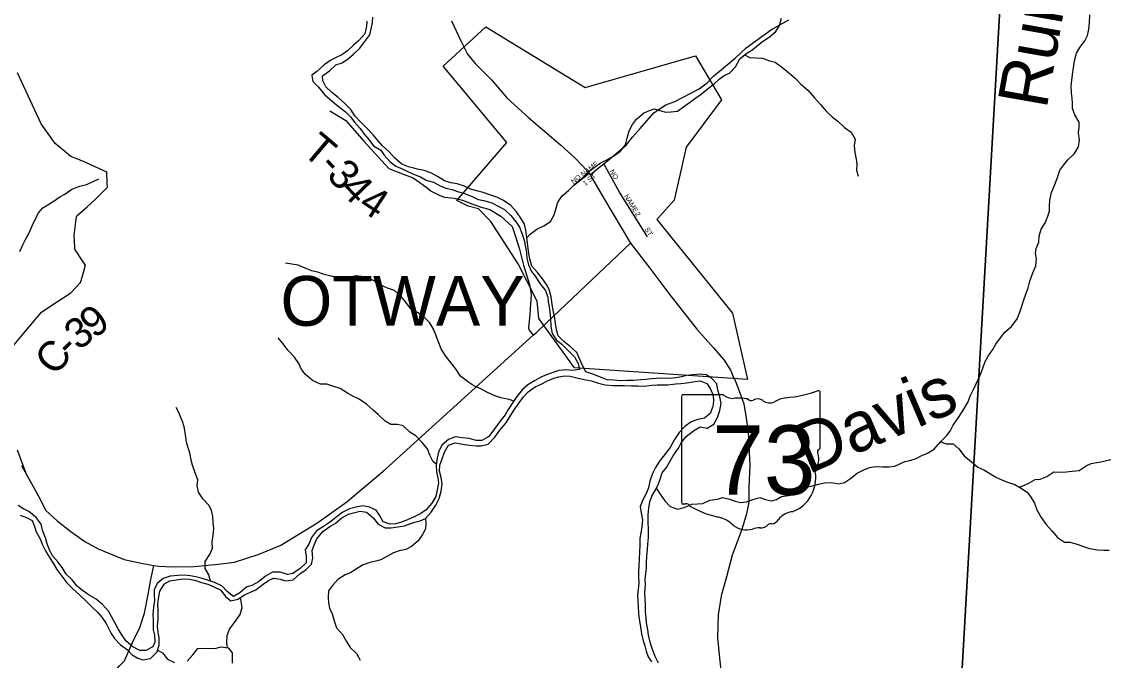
# Model space of a CAD drawing. Extents: x 1624196 to 2029251, y 146837 to 440034.
# Drawn here: x 1766716 to 1777616, y 311280 to 317686 of the extents above; entities that cross this region are included whole.
import ezdxf

# ---------------------------------------------------------------- set-up
doc = ezdxf.new("R2010")
doc.units = 0
for name, color, linetype in [('GM_X_City_Street', 7, 'Continuous'), ('GM_X_City_Street_Text', 7, 'Continuous'), ('GM_X_Corporation', 7, 'Continuous'), ('GM_X_Corporation_Text', 7, 'Continuous'), ('GM_X_County_Road', 7, 'Continuous'), ('GM_X_County_Road_Text', 7, 'Continuous'), ('GM_X_Minor_River', 7, 'Continuous'), ('GM_X_Minor_River_Text', 7, 'Continuous'), ('GM_X_State_Location', 7, 'Continuous'), ('GM_X_State_Route', 7, 'Continuous'), ('GM_X_State_Shield', 7, 'Continuous'), ('GM_X_Township', 7, 'Continuous'), ('GM_X_Township_Road', 7, 'Continuous'), ('GM_X_Township_Road_Text', 7, 'Continuous')]:
    doc.layers.add(name, color=color, linetype=linetype)

msp = doc.modelspace()

# ---------------------------------------------------------------- linework, layer by layer
at = {"layer": 'GM_X_City_Street'}
for points in [[(1772999, 315526), (1772718, 315977), (1772561, 316260)], [(1772256, 316042), (1772414, 316166)]]:
    msp.add_lwpolyline(points, dxfattribs=at)
at = {"layer": 'GM_X_Corporation'}
msp.add_lwpolyline([(1771586, 316474), (1770948, 317241), (1771377, 317635), (1772374, 317027), (1773483, 317343), (1773744, 316903), (1773389, 316426), (1773267, 315894), (1773093, 315702), (1773852, 314763), (1774005, 314098), (1772266, 314213), (1771910, 314708), (1771892, 314883), (1771702, 315256), (1771427, 315680), (1771304, 315807), (1771199, 315835), (1771085, 315892)], close=True, dxfattribs=at)
at = {"layer": 'GM_X_County_Road'}
for points in [[(1766622, 314420), (1766739, 314561), (1766914, 314773), (1766990, 314823), (1767211, 314966), (1767308, 315069), (1767314, 315090), (1767336, 315170), (1767356, 315246), (1767355, 315248), (1767335, 315277), (1767250, 315403), (1767249, 315421), (1767242, 315545), (1767266, 315733), (1767270, 315737), (1767372, 315828), (1767455, 315902), (1767577, 316025), (1767576, 316069), (1767572, 316176), (1767368, 316270), (1767281, 316306), (1767211, 316335), (1767054, 316463), (1766979, 316569), (1766913, 316661), (1766675, 317173)], [(1766765, 313142), (1766675, 313387)], [(1766051, 309323), (1766784, 309925), (1766853, 310073), (1766883, 310159), (1766931, 310252), (1767127, 310413), (1767318, 310567), (1767402, 310671), (1767448, 310838), (1767497, 310942), (1767599, 311108), (1767697, 311224), (1767747, 311274), (1767830, 311458), (1767904, 311607), (1767949, 311753), (1767987, 311939), (1768013, 312090), (1768042, 312232)]]:
    msp.add_lwpolyline(points, dxfattribs=at)
at = {"layer": 'GM_X_Minor_River'}
for points in [[(1772077, 314659), (1772070, 314711), (1772054, 314775), (1772043, 314849), (1772032, 314925), (1772014, 314988), (1771991, 315038), (1771949, 315104), (1771894, 315171), (1771838, 315233), (1771817, 315306), (1771809, 315360), (1771802, 315410), (1771796, 315464), (1771787, 315520), (1771777, 315593), (1771766, 315655), (1771734, 315705), (1771685, 315780), (1771628, 315842), (1771554, 315891), (1771486, 315927), (1771415, 315948), (1771351, 315973), (1771281, 315989), (1771227, 316006), (1771153, 316040), (1771088, 316061), (1771024, 316070), (1770960, 316088), (1770890, 316133), (1770823, 316169), (1770757, 316192), (1770705, 316202), (1770653, 316217), (1770601, 316229), (1770534, 316256), (1770460, 316319), (1770405, 316381), (1770339, 316442), (1770296, 316492), (1770246, 316551), (1770185, 316615), (1770123, 316674), (1770062, 316740), (1770020, 316805), (1769961, 316864), (1769893, 316926), (1769830, 316977), (1769770, 317031), (1769741, 317092), (1769737, 317142), (1769806, 317193), (1769870, 317253), (1769934, 317274), (1769997, 317316), (1770047, 317360), (1770110, 317419), (1770162, 317487), (1770213, 317555), (1770225, 317613), (1770238, 317677), (1770242, 317731)], [(1771787, 315519), (1771823, 315556), (1771889, 315604), (1771958, 315639), (1772024, 315681), (1772061, 315750), (1772079, 315804), (1772100, 315874), (1772142, 315938), (1772207, 315992), (1772271, 316057), (1772339, 316113), (1772400, 316174), (1772450, 316212), (1772523, 316268), (1772591, 316299), (1772663, 316339), (1772728, 316388), (1772778, 316450), (1772795, 316516), (1772817, 316590), (1772848, 316654), (1772890, 316707), (1772959, 316767), (1773019, 316794), (1773069, 316812), (1773133, 316793), (1773185, 316777), (1773235, 316783), (1773299, 316790), (1773363, 316834), (1773431, 316881), (1773484, 316921), (1773538, 316960), (1773600, 317008), (1773669, 317064), (1773719, 317109), (1773770, 317147), (1773822, 317168), (1773882, 317234), (1773927, 317314), (1773997, 317369), (1774048, 317401), (1774100, 317443), (1774154, 317488), (1774221, 317530), (1774287, 317587), (1774324, 317649), (1774344, 317721)], [(1777268, 316868), (1777264, 316920), (1777258, 316972), (1777253, 317046), (1777261, 317096), (1777266, 317156), (1777277, 317224), (1777285, 317292), (1777308, 317370), (1777340, 317426), (1777391, 317494), (1777417, 317546), (1777432, 317610), (1777436, 317676), (1777439, 317754)], [(1770182, 317691), (1770177, 317641), (1770161, 317565), (1770098, 317495), (1770048, 317451), (1769986, 317392), (1769929, 317352), (1769875, 317328), (1769819, 317300), (1769754, 317253), (1769680, 317187), (1769628, 317151), (1769639, 317087), (1769695, 317028), (1769758, 316956), (1769810, 316909), (1769878, 316851), (1769963, 316786), (1770021, 316728), (1770057, 316677), (1770114, 316613), (1770158, 316554), (1770202, 316504), (1770249, 316441), (1770321, 316397), (1770357, 316346), (1770411, 316284), (1770474, 316235), (1770542, 316205), (1770606, 316178), (1770668, 316150), (1770720, 316131), (1770778, 316097), (1770850, 316076), (1770918, 316040), (1770975, 316017), (1771039, 316001), (1771093, 315983), (1771161, 315964), (1771239, 315932), (1771299, 315903), (1771355, 315891), (1771435, 315868), (1771499, 315836), (1771565, 315801), (1771626, 315743), (1771680, 315674), (1771714, 315624), (1771739, 315563), (1771761, 315493), (1771776, 315425), (1771784, 315366), (1771788, 315312), (1771805, 315248), (1771835, 315180), (1771874, 315129), (1771918, 315061), (1771976, 314990), (1771999, 314924), (1772003, 314874), (1772013, 314824), (1772020, 314771), (1772026, 314709), (1772029, 314627), (1772043, 314559), (1772086, 314492), (1772138, 314450), (1772204, 314387), (1772268, 314324)], [(1773977, 317353), (1774025, 317327), (1774089, 317323), (1774155, 317320), (1774223, 317293), (1774280, 317281), (1774346, 317234), (1774415, 317176), (1774487, 317117), (1774540, 317058), (1774610, 316998), (1774675, 316923), (1774735, 316855), (1774792, 316790), (1774854, 316731), (1774915, 316685), (1774979, 316626), (1775044, 316578), (1775084, 316509), (1775075, 316445), (1775082, 316373), (1775096, 316307), (1775101, 316256), (1775099, 316198), (1775116, 316136)], [(1773088, 313006), (1773128, 312947), (1773174, 312879), (1773227, 312822), (1773301, 312797), (1773367, 312811), (1773446, 312846), (1773503, 312848), (1773554, 312854), (1773624, 312887), (1773702, 312896), (1773754, 312912), (1773826, 312897), (1773878, 312877), (1773933, 312864), (1773993, 312870), (1774058, 312893), (1774126, 312913), (1774184, 312894), (1774243, 312880), (1774293, 312892), (1774346, 312923), (1774416, 312933), (1774466, 312944), (1774528, 312988), (1774584, 313013), (1774644, 313027), (1774717, 313048), (1774775, 313060), (1774847, 313063), (1774919, 313051), (1774979, 313062), (1775039, 313102), (1775105, 313157), (1775172, 313191), (1775230, 313212), (1775288, 313224), (1775358, 313219), (1775426, 313219), (1775482, 313228), (1775532, 313252), (1775584, 313274), (1775634, 313285), (1775696, 313303), (1775755, 313334), (1775811, 313356), (1775879, 313399), (1775946, 313473), (1776004, 313533), (1776043, 313584), (1776069, 313638), (1776122, 313716), (1776176, 313798), (1776219, 313871), (1776239, 313929), (1776268, 313991), (1776298, 314053), (1776339, 314141), (1776366, 314209), (1776388, 314277), (1776421, 314332), (1776465, 314398), (1776496, 314450), (1776544, 314516), (1776587, 314570), (1776653, 314627), (1776710, 314705), (1776738, 314771), (1776753, 314823), (1776775, 314886), (1776802, 314962), (1776820, 315016), (1776839, 315082), (1776867, 315166), (1776900, 315238), (1776905, 315308), (1776895, 315362), (1776901, 315412), (1776930, 315474), (1776931, 315536), (1776951, 315606), (1776992, 315668), (1777018, 315734), (1777037, 315786), (1777037, 315836), (1777039, 315896), (1777056, 315972), (1777081, 316036), (1777111, 316114), (1777138, 316196), (1777178, 316249), (1777221, 316301), (1777287, 316365), (1777326, 316431), (1777338, 316499), (1777327, 316571), (1777332, 316627), (1777334, 316677), (1777289, 316753), (1777267, 316816), (1777268, 316868)], [(1766699, 315379), (1766727, 315447), (1766759, 315509), (1766792, 315567), (1766833, 315661), (1766857, 315713), (1766883, 315765), (1766930, 315819), (1766980, 315850), (1767032, 315882), (1767099, 315930), (1767151, 315956), (1767219, 316005), (1767300, 316035), (1767368, 316052), (1767428, 316080), (1767492, 316108)], [(1771656, 313880), (1771610, 313895), (1771528, 313914), (1771466, 313932), (1771386, 313971), (1771326, 314004), (1771256, 314034), (1771205, 314066), (1771123, 314131), (1771073, 314206), (1770970, 314335), (1770927, 314405), (1770899, 314482), (1770875, 314544), (1770850, 314600), (1770814, 314665), (1770747, 314733), (1770689, 314768), (1770625, 314802), (1770579, 314863), (1770526, 314929), (1770458, 314990), (1770388, 315014), (1770322, 315043), (1770250, 315089), (1770179, 315116), (1770127, 315130), (1770071, 315137), (1770018, 315123), (1769968, 315103), (1769898, 315112), (1769824, 315132), (1769752, 315151), (1769698, 315169), (1769630, 315188), (1769563, 315212), (1769493, 315243), (1769365, 315264)], [(1773110, 311252), (1773075, 311317), (1773045, 311397), (1773026, 311462), (1773009, 311534), (1773003, 311584), (1772990, 311656), (1772986, 311706), (1772981, 311768), (1772979, 311841), (1772976, 311893), (1772974, 311963), (1772979, 312039), (1772977, 312095), (1772982, 312151), (1772990, 312203), (1772991, 312253), (1772993, 312327), (1773000, 312391), (1773004, 312443), (1773009, 312511), (1773009, 312579), (1773006, 312680), (1773005, 312738), (1773013, 312806), (1773024, 312870), (1773044, 312926), (1773075, 312982), (1773103, 313033), (1773124, 313087), (1773148, 313159), (1773191, 313215), (1773219, 313267), (1773260, 313339), (1773312, 313406), (1773337, 313460), (1773389, 313524), (1773462, 313581), (1773528, 313621), (1773600, 313608), (1773664, 313650), (1773703, 313716), (1773727, 313786), (1773738, 313858), (1773721, 313936), (1773707, 313990), (1773696, 314054), (1773642, 314111), (1773590, 314143), (1773524, 314150), (1773454, 314142), (1773392, 314137), (1773342, 314123), (1773286, 314112), (1773216, 314108), (1773144, 314111), (1773090, 314107), (1773038, 314104), (1772986, 314098), (1772932, 314093), (1772856, 314087), (1772796, 314086), (1772732, 314084), (1772662, 314089), (1772594, 314093), (1772511, 314126), (1772449, 314151), (1772379, 314173), (1772344, 314242), (1772289, 314368), (1772225, 314425), (1772160, 314478), (1772104, 314534), (1772087, 314596), (1772077, 314659)], [(1770880, 313248), (1770849, 313270), (1770813, 313337), (1770792, 313401), (1770736, 313464), (1770672, 313532), (1770613, 313569), (1770545, 313631), (1770491, 313646), (1770423, 313644), (1770367, 313677), (1770299, 313741), (1770244, 313790), (1770178, 313850), (1770106, 313899), (1770048, 313927), (1769987, 313960), (1769915, 314006), (1769839, 314031), (1769779, 314049), (1769717, 314050), (1769637, 314088), (1769565, 314145), (1769524, 314197), (1769498, 314258), (1769456, 314322), (1769389, 314391), (1769341, 314453), (1769292, 314516)], [(1772268, 314324), (1772303, 314256), (1772317, 314196), (1772249, 314188), (1772181, 314193), (1772110, 314187), (1772060, 314171), (1771996, 314146), (1771936, 314124), (1771865, 314084), (1771797, 314043), (1771745, 313995), (1771686, 313925), (1771646, 313865), (1771599, 313795), (1771569, 313743), (1771518, 313675), (1771464, 313600), (1771405, 313524), (1771335, 313484), (1771279, 313484), (1771209, 313503), (1771139, 313511), (1771071, 313520), (1771001, 313494), (1770934, 313438), (1770902, 313368), (1770889, 313306), (1770879, 313238), (1770880, 313170), (1770894, 313110), (1770900, 313056), (1770889, 312989), (1770875, 312923), (1770834, 312855), (1770778, 312788), (1770725, 312752), (1770651, 312714), (1770573, 312683), (1770518, 312661), (1770468, 312649), (1770416, 312645), (1770344, 312668), (1770309, 312734), (1770275, 312785), (1770209, 312817), (1770143, 312828), (1770073, 312816), (1770007, 312800), (1769939, 312767), (1769870, 312711), (1769808, 312663), (1769737, 312614), (1769675, 312578), (1769627, 312512), (1769602, 312450), (1769564, 312388), (1769571, 312324), (1769573, 312258), (1769512, 312202), (1769440, 312150), (1769384, 312139), (1769310, 312163), (1769236, 312162), (1769163, 312122), (1769093, 312068), (1769027, 312031), (1768977, 312017), (1768906, 311955), (1768842, 311921), (1768778, 311968), (1768726, 312026), (1768652, 312061), (1768583, 312082), (1768519, 312104), (1768463, 312118), (1768409, 312127), (1768349, 312135), (1768285, 312130), (1768208, 312122), (1768138, 312100), (1768078, 312051), (1768047, 311985), (1768047, 311934), (1768051, 311878), (1768038, 311812), (1768034, 311738), (1768037, 311686), (1768037, 311584), (1768048, 311533), (1768052, 311463), (1768033, 311413), (1767963, 311377), (1767901, 311378), (1767831, 311414), (1767764, 311473), (1767714, 311544), (1767684, 311596), (1767645, 311668), (1767619, 311719), (1767589, 311773)], [(1767648, 311498), (1767709, 311433), (1767779, 311385), (1767827, 311334), (1767883, 311300), (1767934, 311285), (1768011, 311297), (1768075, 311363), (1768098, 311433), (1768096, 311501), (1768087, 311565), (1768081, 311619), (1768085, 311694), (1768086, 311774), (1768082, 311844), (1768089, 311896), (1768103, 311972), (1768150, 312048), (1768204, 312078), (1768266, 312088), (1768338, 312097), (1768402, 312093), (1768456, 312082), (1768522, 312060), (1768584, 312043), (1768638, 312019), (1768716, 311982), (1768762, 311920), (1768817, 311875), (1768886, 311893), (1768952, 311935), (1769012, 311962), (1769068, 311988), (1769141, 312042), (1769193, 312080), (1769243, 312103), (1769311, 312093), (1769365, 312077), (1769443, 312086), (1769510, 312146), (1769574, 312190), (1769627, 312243), (1769641, 312303), (1769632, 312380), (1769656, 312446), (1769680, 312498), (1769739, 312572), (1769811, 312621), (1769864, 312651), (1769932, 312709), (1769998, 312746), (1770049, 312760), (1770113, 312774), (1770177, 312765), (1770245, 312709), (1770296, 312644), (1770364, 312608), (1770426, 312607), (1770494, 312617), (1770560, 312628), (1770613, 312648), (1770663, 312664), (1770717, 312680), (1770769, 312703), (1770826, 312767), (1770874, 312835), (1770907, 312903), (1770927, 312977), (1770938, 313049), (1770928, 313112), (1770912, 313176), (1770915, 313238), (1770937, 313300), (1770960, 313368), (1771000, 313436), (1771070, 313460), (1771144, 313447), (1771208, 313437), (1771278, 313432), (1771329, 313432), (1771401, 313447), (1771467, 313517), (1771518, 313589), (1771576, 313657), (1771669, 313801), (1771710, 313863), (1771756, 313921), (1771801, 313972), (1771871, 314022), (1771933, 314050), (1771994, 314082), (1772058, 314111), (1772108, 314123), (1772168, 314133), (1772222, 314130), (1772290, 314114), (1772362, 314097), (1772438, 314083), (1772508, 314060), (1772576, 314044), (1772650, 314035)], [(1772650, 314035), (1772714, 314037), (1772770, 314035), (1772840, 314034), (1772902, 314032), (1772966, 314031), (1773042, 314039), (1773095, 314044), (1773203, 314044), (1773285, 314053), (1773335, 314055), (1773393, 314063), (1773473, 314078), (1773529, 314084), (1773595, 314057), (1773627, 314007), (1773658, 313939), (1773662, 313880), (1773654, 313826), (1773629, 313756), (1773571, 313709), (1773505, 313695), (1773438, 313673), (1773374, 313626), (1773316, 313564), (1773269, 313494), (1773226, 313414), (1773170, 313340), (1773119, 313276), (1773081, 313214), (1773051, 313152), (1773024, 313078), (1773008, 313010), (1772989, 312960), (1772951, 312890), (1772926, 312824), (1772936, 312758), (1772949, 312688), (1772941, 312615), (1772932, 312557), (1772924, 312501), (1772922, 312437), (1772919, 312363), (1772917, 312297), (1772914, 312228), (1772910, 312166), (1772909, 312108), (1772913, 312058), (1772907, 311990), (1772900, 311938), (1772904, 311876), (1772905, 311821), (1772909, 311743), (1772915, 311691), (1772928, 311615), (1772940, 311546), (1772955, 311476), (1772971, 311424), (1772985, 311372), (1773006, 311315), (1773038, 311263)], [(1768612, 312073), (1768595, 312136), (1768557, 312202), (1768558, 312270), (1768608, 312348), (1768633, 312406), (1768629, 312468), (1768640, 312534), (1768644, 312601), (1768640, 312657), (1768635, 312727), (1768621, 312781), (1768600, 312832), (1768538, 312896), (1768490, 312965), (1768477, 313031), (1768485, 313089), (1768458, 313161), (1768432, 313236), (1768418, 313286), (1768403, 313360), (1768389, 313412), (1768372, 313469), (1768360, 313541), (1768352, 313607), (1768333, 313664), (1768313, 313714), (1768295, 313764), (1768268, 313814)], [(1775945, 313472), (1775999, 313452), (1776067, 313452), (1776125, 313401), (1776180, 313331), (1776232, 313286), (1776317, 313217), (1776377, 313191), (1776443, 313150), (1776498, 313118), (1776558, 313091), (1776614, 313067), (1776688, 313042), (1776743, 313008), (1776811, 312967), (1776848, 312915), (1776884, 312856), (1776909, 312788), (1776951, 312713), (1777002, 312641), (1777064, 312576), (1777115, 312512), (1777185, 312465), (1777241, 312463), (1777314, 312444), (1777378, 312421), (1777436, 312401), (1777516, 312386), (1777580, 312384), (1777636, 312385)], [(1776728, 313017), (1776769, 313029), (1776820, 313053), (1776890, 313093), (1776942, 313098), (1777010, 313122), (1777079, 313171), (1777152, 313166), (1777202, 313170), (1777263, 313178), (1777333, 313183), (1777405, 313231), (1777455, 313254), (1777531, 313268), (1777581, 313277), (1777651, 313293)], [(1767589, 311773), (1767526, 311838), (1767464, 311894), (1767394, 311933), (1767326, 311979), (1767273, 312022), (1767223, 312086), (1767163, 312145), (1767122, 312209), (1767080, 312266), (1767024, 312328), (1766995, 312388), (1766977, 312439), (1766954, 312507), (1766926, 312585), (1766912, 312644), (1766863, 312712), (1766789, 312771), (1766733, 312799), (1766681, 312834)], [(1766701, 312735), (1766765, 312713), (1766823, 312682), (1766844, 312622), (1766862, 312568), (1766901, 312499), (1766923, 312445), (1766959, 312371), (1766992, 312316), (1767036, 312248), (1767070, 312189), (1767129, 312109), (1767169, 312058), (1767226, 312000), (1767298, 311935), (1767362, 311873), (1767425, 311814), (1767479, 311762), (1767521, 311711), (1767563, 311649), (1767614, 311548), (1767648, 311498)], [(1770770, 312704), (1770775, 312651), (1770770, 312597), (1770740, 312541), (1770697, 312477), (1770629, 312421), (1770573, 312392), (1770505, 312376), (1770450, 312356), (1770382, 312321), (1770322, 312289), (1770272, 312273), (1770213, 312260), (1770145, 312238), (1770077, 312198), (1770023, 312161), (1769964, 312137), (1769890, 312089), (1769836, 312031), (1769797, 311975), (1769793, 311909), (1769796, 311855), (1769808, 311801), (1769834, 311747), (1769855, 311676), (1769877, 311604), (1769938, 311537), (1769978, 311469), (1770014, 311409), (1770077, 311346), (1770115, 311280)], [(1768782, 311407), (1768777, 311454), (1768779, 311527), (1768803, 311591), (1768852, 311657), (1768911, 311740), (1768931, 311809), (1768914, 311911)], [(1768377, 311271), (1768433, 311334), (1768484, 311398), (1768546, 311402), (1768600, 311397), (1768670, 311401), (1768720, 311415), (1768790, 311406), (1768830, 311354), (1768830, 311302), (1768831, 311250)], [(1768081, 311380), (1768129, 311356), (1768179, 311292), (1768249, 311257)]]:
    msp.add_lwpolyline(points, dxfattribs=at)
at = {"layer": 'GM_X_State_Route'}
for points in [[(1771033, 317693), (1771126, 317493), (1771142, 317462)], [(1773723, 317190), (1773880, 317320), (1773991, 317423), (1774244, 317607), (1774417, 317706)], [(1771142, 317462), (1771191, 317360), (1771269, 317267), (1771433, 317103), (1771591, 316919), (1771809, 316722)], [(1773106, 316801), (1773183, 316852), (1773275, 316884), (1773519, 317011), (1773599, 317073), (1773662, 317140), (1773686, 317160), (1773723, 317190)], [(1772425, 316148), (1772505, 316217), (1772561, 316260), (1772786, 316446), (1772850, 316529), (1772927, 316613), (1773062, 316771), (1773106, 316801)], [(1771809, 316722), (1771827, 316706), (1771969, 316584)], [(1771969, 316584), (1772125, 316451), (1772207, 316376)], [(1772207, 316376), (1772263, 316326), (1772348, 316241), (1772414, 316166), (1772425, 316148)], [(1772425, 316148), (1772559, 315920)], [(1772559, 315920), (1772828, 315464)], [(1771985, 314665), (1772828, 315464)], [(1772828, 315464), (1773033, 315199), (1773213, 314958), (1773496, 314601), (1773661, 314415), (1773770, 314292), (1773833, 314190), (1773861, 314127)], [(1767528, 312380), (1767541, 312375), (1767745, 312292), (1767931, 312250), (1768042, 312232), (1768093, 312224), (1768235, 312216), (1768449, 312220), (1768689, 312244), (1768852, 312264), (1769101, 312344), (1769318, 312434), (1769680, 312654), (1769981, 312868), (1770365, 313193), (1771853, 314540), (1771881, 314566), (1771985, 314665)], [(1773861, 314127), (1773886, 314071), (1773934, 313947), (1773966, 313851), (1773990, 313710), (1774011, 313573), (1774026, 313234), (1774017, 313018), (1774017, 312867), (1773992, 312748), (1773947, 312592), (1773849, 312333), (1773793, 312118), (1773739, 311926), (1773710, 311736), (1773703, 311509), (1773722, 311302), (1773744, 311122)], [(1766714, 313233), (1766765, 313142)], [(1766765, 313142), (1766897, 312904), (1766956, 312787), (1767071, 312680), (1767208, 312572), (1767349, 312472), (1767492, 312395), (1767528, 312380)]]:
    msp.add_lwpolyline(points, dxfattribs=at)
at = {"layer": 'GM_X_State_Shield'}
for p, q in [((1773341, 313922), (1773341, 312866)), ((1773763, 313941), (1773355, 313941)), ((1774733, 313414), (1774733, 313967)), ((1774733, 313414), (1774733, 313414))]:
    msp.add_line(p, q, dxfattribs=at)
for centre, radius, start, end in [((1773357, 313925), 16.1, 98.1301, 188.1301), ((1773860, 314063), 156, 231.6195, 271.1119), ((1773912, 313347), 562, 80.4867, 94.9883), ((1774039, 313930), 45.1, 219.7921, 297.1024), ((1774105, 313808), 93.8, 54.4667, 119.1411), ((1774426, 313618), 297, 97.3462, 120.7689), ((1774237, 315381), 1476, 275.8445, 288.9065), ((1774718, 313969), 15.5, 351.8621, 97.738), ((1774226, 313975), 113, 233.8562, 294.8282), ((1774730, 313373), 24, 107.944, 210.337), ((1774577, 313304), 144, 340.033, 23.6496), ((1774717, 313412), 16.6, 289.6038, 7.7341), ((1774789, 313183), 105, 136.8065, 186.9296), ((1774320, 313112), 369, 292.3089, 8.9858), ((1773357, 312863), 16.3, 171.9584, 258.3066), ((1773360, 312972), 124, 267.339, 280.6039), ((1773385, 312805), 44.8, 29.7484, 93.2717), ((1773950, 313754), 1066, 240.4129, 257.1985), ((1773633, 312391), 334, 47.1842, 75.836), ((1774476, 312569), 202, 94.4031, 142.5768), ((1773993, 312800), 212, 230.7004, 286.2918), ((1774116, 312434), 174, 85.6951, 111.2099), ((1774131, 312720), 113, 268.777, 315.5493), ((1774233, 312618), 31.8, 65.7517, 132.6484), ((1774220, 312763), 119, 282.8732, 323.2771)]:
    msp.add_arc(centre, radius, start, end, dxfattribs=at)
at = {"layer": 'GM_X_Township'}
for points in [[(1777629, 323180), (1777497, 322536), (1777208, 321120), (1776860, 319411), (1776544, 317931), (1775889, 306460), (1775883, 306354), (1773964, 300978)], [(1773964, 300978), (1775883, 306354), (1775889, 306460), (1776544, 317931), (1776860, 319411), (1777208, 321120), (1777497, 322536), (1777629, 323180)]]:
    msp.add_lwpolyline(points, dxfattribs=at)
at = {"layer": 'GM_X_Township_Road'}
for points in [[(1769809, 316793), (1769969, 316696), (1770152, 316489), (1770403, 316212), (1770555, 316154), (1770647, 316119), (1770713, 316073), (1770787, 316019), (1770827, 315987), (1770915, 315942), (1770961, 315926), (1771057, 315914), (1771143, 315894), (1771219, 315865), (1771321, 315829), (1771418, 315801), (1771526, 315736), (1771640, 315630), (1771670, 315541), (1771715, 315403), (1771753, 315244), (1771815, 315048), (1771832, 314954), (1771832, 314951)], [(1771832, 314951), (1771832, 314948), (1771818, 314751), (1771806, 314615), (1771812, 314593), (1771853, 314540)]]:
    msp.add_lwpolyline(points, dxfattribs=at)

# ---------------------------------------------------------------- texts
at = {"layer": 'GM_X_City_Street_Text'}
for s, rotation, p in [('NO NAME', 37.2339, (1772255, 316055)), ('NO', 300.4734, (1772616, 316185)), ('1 ST', 38.9946, (1772375, 316037)), ('NAME', 302.1517, (1772761, 315934)), ('2', 296.5796, (1772872, 315762)), ('ST', 301.6047, (1772968, 315604))]:
    msp.add_text(s, height=50, rotation=rotation, dxfattribs=at).set_placement(p)
at = {"layer": 'GM_X_Corporation_Text'}
msp.add_text('OTWAY', height=500, rotation=0, dxfattribs=at).set_placement((1769315, 314635))
at = {"layer": 'GM_X_County_Road_Text'}
for s, rotation, p in [('9', 38.2923, (1767447, 314499)), ('3', 35.4657, (1767283, 314382)), ('C', 49.5613, (1767050, 314121)), ('-', 44.9062, (1767206, 314304))]:
    msp.add_text(s, height=300, rotation=rotation, dxfattribs=at).set_placement(p)
at = {"layer": 'GM_X_Minor_River_Text'}
for s, rotation, p in [('Run', 80.0017, (1777005, 316800)), ('Davis', 23.0051, (1774611, 313143))]:
    msp.add_text(s, height=500, rotation=rotation, dxfattribs=at).set_placement(p)
at = {"layer": 'GM_X_State_Location'}
msp.add_text('73', height=1, rotation=0, dxfattribs=at).set_placement((1773770, 313251))
for s in ['s', 'r']:
    msp.add_text(s, height=1, dxfattribs=at).set_placement((1774022, 313324))
at = {"layer": 'GM_X_State_Shield'}
msp.add_text('73', height=696.1, dxfattribs=at).set_placement((1773650, 312940))
at = {"layer": 'GM_X_Township_Road_Text'}
for s, rotation, p in [('T', 319.8027, (1769521, 316366)), ('-', 312.7862, (1769685, 316228)), ('3', 312.0216, (1769768, 316139)), ('4', 313.8618, (1769899, 315994)), ('4', 326.7491, (1770083, 315814))]:
    msp.add_text(s, height=300, rotation=rotation, dxfattribs=at).set_placement(p)

doc.saveas('drawing.dxf')
